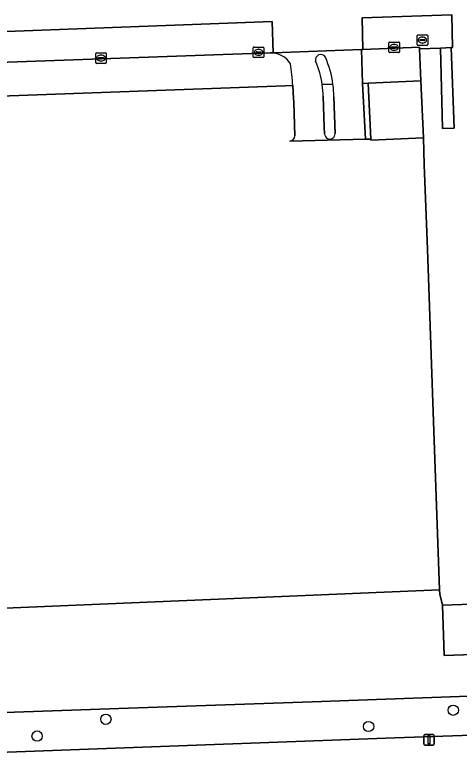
# Model space of a CAD drawing. Extents: x 160554 to 161248, y 385329 to 386506.
# Drawn here: x 160753.8 to 160796, y 386154.9 to 386225.1 of the extents above; entities that cross this region are included whole.
import ezdxf

# ---------------------------------------------------------------- set-up
doc = ezdxf.new("R2010")
doc.units = 0
for name, color, linetype in [('IMGEO_Berm_open', 7, 'Continuous'), ('IMGEO_Boom', 7, 'Continuous'), ('IMGEO_Groenvoorziening', 7, 'Continuous'), ('IMGEO_Hek', 7, 'Continuous'), ('IMGEO_Kolk', 7, 'Continuous'), ('IMGEO_Lichtmast', 7, 'Continuous'), ('IMGEO_Muur', 7, 'Continuous'), ('IMGEO_Pand', 7, 'Continuous'), ('IMGEO_Parkeervlak_open', 7, 'Continuous'), ('IMGEO_Rijbaan_lokaal_open', 7, 'Continuous'), ('IMGEO_Rioolput', 7, 'Continuous'), ('IMGEO_Verkeerseiland_open', 7, 'Continuous'), ('IMGEO_Voetpad_open', 7, 'Continuous')]:
    doc.layers.add(name, color=color, linetype=linetype)

msp = doc.modelspace()

# ---------------------------------------------------------------- linework, layer by layer
at = {"layer": 'IMGEO_Berm_open'}
msp.add_lwpolyline([(160787.361, 386218.579), (160786.807, 386218.562), (160787.082, 386213.25), (160787.588, 386213.276)], close=True, dxfattribs=at)
at = {"layer": 'IMGEO_Boom'}
for centre in [(160795.428, 386159.012), (160762.455, 386158.156), (160787.392, 386157.468), (160755.93, 386156.563)]:
    msp.add_circle(centre, 0.489, dxfattribs=at)
at = {"layer": 'IMGEO_Groenvoorziening'}
for points in [[(160792.229, 386221.834), (160792.222, 386222.006), (160786.851, 386221.782), (160786.712, 386221.776), (160786.807, 386218.562), (160787.361, 386218.579), (160792.355, 386218.793)], [(160794.399, 386168.989), (160794.138, 386170.04), (160794.118, 386170.439), (160723.622, 386167.47), (160724.009, 386157.799), (160763.692, 386159.181), (160782.019, 386159.806), (160844.077, 386162.049), (160843.811, 386168.506), (160842.778, 386168.479), (160842.913, 386165.993), (160842.214, 386165.969), (160840.617, 386165.909), (160807.319, 386164.664), (160794.57, 386164.199)]]:
    msp.add_lwpolyline(points, close=True, dxfattribs=at)
for points in [[(160778.056, 386221.448), (160778.037, 386221.447), (160721.107, 386219.448), (160712.878, 386219.159)], [(160711.93, 386218.961), (160712.04, 386215.898), (160755.928, 386217.488), (160763.779, 386217.764), (160771.628, 386218.043), (160779.482, 386218.337), (160780.094, 386218.358), (160780.199, 386218.361)], [(160844.143, 386160.452), (160844.077, 386162.049), (160782.019, 386159.806), (160763.692, 386159.181), (160724.009, 386157.799), (160724.019, 386157.55), (160724.032, 386157.224), (160724.098, 386155.988)], [(160726.584, 386154.051), (160789.885, 386156.386), (160804.496, 386156.913), (160804.459, 386158.413)]]:
    msp.add_lwpolyline(points, dxfattribs=at)
for centre, radius, start, end in [((160778.129, 386219.265), 2.184, 31.86574, 91.90911), ((160743.884, 386215.605), 36.42, 4.33988, 7.59403)]:
    msp.add_arc(centre, radius, start, end, dxfattribs=at)
at = {"layer": 'IMGEO_Hek'}
for points in [[(160782.019, 386159.806), (160844.077, 386162.049), (160847.845, 386162.186)], [(160724.009, 386157.799), (160763.692, 386159.181)]]:
    msp.add_lwpolyline(points, dxfattribs=at)
at = {"layer": 'IMGEO_Kolk'}
for p, q in [((160789.307, 386221.559), (160789.307, 386222.411)), ((160789.382, 386222.485), (160790.234, 386222.485)), ((160789.795, 386222.265), (160789.82, 386222.265)), ((160790.308, 386222.411), (160790.308, 386221.559)), ((160761.565, 386221.463), (160762.417, 386221.463)), ((160776.447, 386221.09), (160776.447, 386221.942)), ((160776.522, 386222.016), (160777.374, 386222.016)), ((160776.706, 386221.51), (160776.706, 386221.522)), ((160777.144, 386221.473), (160776.746, 386221.473)), ((160776.749, 386221.559), (160777.147, 386221.559)), ((160776.935, 386221.796), (160776.96, 386221.796)), ((160777.19, 386221.522), (160777.19, 386221.51)), ((160777.448, 386221.942), (160777.448, 386221.09)), ((160790.234, 386221.485), (160789.382, 386221.485)), ((160789.566, 386221.979), (160789.566, 386221.991)), ((160790.004, 386221.942), (160789.606, 386221.942)), ((160789.609, 386222.028), (160790.007, 386222.028)), ((160789.818, 386221.705), (160789.793, 386221.705)), ((160790.05, 386221.991), (160790.05, 386221.979)), ((160761.49, 386220.537), (160761.49, 386221.389)), ((160761.749, 386220.957), (160761.749, 386220.969)), ((160762.187, 386220.92), (160761.789, 386220.92)), ((160761.792, 386221.006), (160762.19, 386221.006)), ((160761.978, 386221.243), (160762.003, 386221.243)), ((160762.233, 386220.969), (160762.233, 386220.957)), ((160762.491, 386221.389), (160762.491, 386220.537)), ((160777.374, 386221.016), (160776.522, 386221.016)), ((160776.958, 386221.236), (160776.933, 386221.236)), ((160762.417, 386220.463), (160761.565, 386220.463)), ((160762.001, 386220.683), (160761.976, 386220.683))]:
    msp.add_line(p, q, dxfattribs=at)
for points in [[(160789.307, 386221.559), (160789.307, 386222.411)], [(160789.382, 386222.485), (160790.234, 386222.485)], [(160790.308, 386222.411), (160790.308, 386221.559)], [(160761.565, 386221.463), (160762.417, 386221.463)], [(160776.447, 386221.09), (160776.447, 386221.942)], [(160776.522, 386222.016), (160777.374, 386222.016)], [(160777.448, 386221.942), (160777.448, 386221.09)], [(160790.234, 386221.485), (160789.382, 386221.485)], [(160761.49, 386220.537), (160761.49, 386221.389)], [(160762.491, 386221.389), (160762.491, 386220.537)], [(160777.374, 386221.016), (160776.522, 386221.016)], [(160762.417, 386220.463), (160761.565, 386220.463)]]:
    msp.add_lwpolyline(points, dxfattribs=at)
for centre, radius, start, end in [((160789.384, 386222.409), 0.0765, 91.55205, 178.44795), ((160789.384, 386222.409), 0.0765, 91.55205, 178.44795), ((160790.232, 386222.409), 0.0765, 1.55205, 88.44795), ((160790.232, 386222.409), 0.0765, 1.55205, 88.44795), ((160761.567, 386221.387), 0.0765, 91.55205, 178.44795), ((160761.567, 386221.387), 0.0765, 91.55205, 178.44795), ((160762.415, 386221.387), 0.0765, 1.55205, 88.44795), ((160762.415, 386221.387), 0.0765, 1.55205, 88.44795), ((160776.524, 386221.94), 0.0765, 91.55205, 178.44795), ((160776.524, 386221.94), 0.0765, 91.55205, 178.44795), ((160776.746, 386221.519), 0.0403, 85.87752, 175.75265), ((160776.743, 386221.509), 0.0366, 178.93798, 274.71019), ((160777.147, 386221.516), 0.043, 264.86636, 352.45326), ((160777.151, 386221.521), 0.0386, 1.73085, 96.63898), ((160777.372, 386221.94), 0.0765, 1.55205, 88.44795), ((160777.372, 386221.94), 0.0765, 1.55205, 88.44795), ((160789.384, 386221.561), 0.0765, 181.55205, 268.44795), ((160789.384, 386221.561), 0.0765, 181.55205, 268.44795), ((160789.606, 386221.988), 0.0403, 85.87752, 175.75265), ((160789.603, 386221.978), 0.0366, 178.93798, 274.71019), ((160790.007, 386221.985), 0.043, 264.86636, 352.45326), ((160790.011, 386221.99), 0.0386, 1.73085, 96.63898), ((160790.232, 386221.561), 0.0765, 271.55205, 358.44795), ((160790.232, 386221.561), 0.0765, 271.55205, 358.44795), ((160761.789, 386220.966), 0.0403, 85.87752, 175.75265), ((160761.786, 386220.956), 0.0366, 178.93798, 274.71019), ((160762.19, 386220.963), 0.043, 264.86636, 352.45326), ((160762.194, 386220.968), 0.0386, 1.73085, 96.63898), ((160776.524, 386221.092), 0.0765, 181.55205, 268.44795), ((160776.524, 386221.092), 0.0765, 181.55205, 268.44795), ((160777.372, 386221.092), 0.0765, 271.55205, 358.44795), ((160777.372, 386221.092), 0.0765, 271.55205, 358.44795), ((160761.567, 386220.539), 0.0765, 181.55205, 268.44795), ((160761.567, 386220.539), 0.0765, 181.55205, 268.44795), ((160762.415, 386220.539), 0.0765, 271.55205, 358.44795), ((160762.415, 386220.539), 0.0765, 271.55205, 358.44795)]:
    msp.add_arc(centre, radius, start, end, dxfattribs=at)
for centre, major_axis, ratio, start_param, end_param in [((160789.794, 386221.985), (-0.387, 0.002), 0.722429, 4.712389, 7.853982), ((160789.819, 386221.985), (-0.39, 0.002), 0.717154, 1.570796, 4.712389), ((160776.934, 386221.516), (-0.387, 0.002), 0.722429, 4.712389, 7.853982), ((160776.959, 386221.516), (-0.39, 0.002), 0.717154, 1.570796, 4.712389), ((160761.977, 386220.963), (-0.387, 0.002), 0.722429, 4.712389, 7.853982), ((160762.002, 386220.963), (-0.39, 0.002), 0.717154, 1.570796, 4.712389)]:
    msp.add_ellipse(centre, major_axis=major_axis, ratio=ratio, start_param=start_param, end_param=end_param, dxfattribs=at)
at = {"layer": 'IMGEO_Lichtmast'}
for p, q in [((160792.62, 386155.793), (160792.62, 386156.593)), ((160792.62, 386156.593), (160792.62, 386155.793)), ((160792.72, 386156.693), (160793.51, 386156.693)), ((160793.51, 386156.693), (160792.72, 386156.693)), ((160793.61, 386156.593), (160793.61, 386155.793)), ((160793.61, 386155.793), (160793.61, 386156.593)), ((160793.51, 386155.693), (160792.72, 386155.693)), ((160792.72, 386155.693), (160793.51, 386155.693))]:
    msp.add_line(p, q, dxfattribs=at)
msp.add_lwpolyline([(160793.04, 386156.568), (160793.19, 386156.568), (160793.19, 386155.818), (160793.04, 386155.818), (160793.04, 386156.568)], dxfattribs=at)
for centre, start, end in [((160792.72, 386156.593), 90, 180), ((160792.72, 386156.593), 90, 180), ((160793.51, 386156.593), 0, 90), ((160793.51, 386156.593), 360, 90), ((160792.72, 386155.793), 180, 270), ((160792.72, 386155.793), 180, 270), ((160793.51, 386155.793), 270, 0), ((160793.51, 386155.793), 270, 0)]:
    msp.add_arc(centre, 0.1, start, end, dxfattribs=at)
at = {"layer": 'IMGEO_Muur'}
msp.add_lwpolyline([(160795.223, 386221.957), (160794.199, 386221.915), (160794.415, 386214.271), (160795.518, 386214.304)], close=True, dxfattribs=at)
at = {"layer": 'IMGEO_Pand'}
msp.add_lwpolyline([(160787.588, 386213.276), (160787.592, 386213.176), (160792.586, 386213.39), (160792.355, 386218.793), (160787.361, 386218.579)], close=True, dxfattribs=at)
at = {"layer": 'IMGEO_Parkeervlak_open'}
for points in [[(160780.387, 386213.574), (160780.285, 386216.767), (160780.273, 386217.127), (160780.199, 386218.361), (160780.094, 386218.358), (160779.482, 386218.337), (160771.628, 386218.043), (160763.779, 386217.764), (160755.928, 386217.488), (160712.04, 386215.898), (160713.797, 386167.123), (160715.001, 386167.164), (160714.963, 386168.172), (160718.471, 386168.288), (160718.821, 386168.302), (160722.065, 386168.468), (160723.579, 386168.531), (160723.622, 386167.47), (160794.118, 386170.439), (160793.543, 386186.429), (160792.965, 386202.81)], [(160792.965, 386202.81), (160792.678, 386210.81), (160792.586, 386213.39), (160787.592, 386213.176), (160787.588, 386213.276), (160787.082, 386213.25), (160779.907, 386213.08)]]:
    msp.add_lwpolyline(points, dxfattribs=at)
msp.add_lwpolyline([(160840.445, 386170.624), (160807.369, 386169.408), (160801.741, 386169.243), (160794.399, 386168.989), (160794.57, 386164.199), (160807.319, 386164.664), (160840.617, 386165.909)], close=True, dxfattribs=at)
msp.add_arc((160779.879, 386213.588), 0.509, 273.1997, 358.44729, dxfattribs=at)
at = {"layer": 'IMGEO_Rijbaan_lokaal_open'}
for points in [[(160720.99, 386222.294), (160778.244, 386224.449), (160778.327, 386221.458), (160786.712, 386221.776), (160786.851, 386221.782), (160786.789, 386224.799), (160795.279, 386225.078), (160795.361, 386221.963), (160795.223, 386221.957), (160795.518, 386214.304), (160794.415, 386214.271), (160794.199, 386221.915), (160792.229, 386221.834), (160792.355, 386218.793), (160792.586, 386213.39), (160792.678, 386210.81), (160792.965, 386202.81), (160793.543, 386186.429), (160794.118, 386170.439), (160794.138, 386170.04), (160794.399, 386168.989), (160801.741, 386169.243)], [(160786.807, 386218.562), (160786.712, 386221.776), (160778.327, 386221.458), (160778.056, 386221.448)], [(160779.907, 386213.08), (160787.082, 386213.25), (160786.807, 386218.562)], [(160780.199, 386218.361), (160780.273, 386217.127), (160780.285, 386216.767), (160780.387, 386213.574)], [(160783.209, 386213.757), (160783.187, 386214.406), (160783.086, 386217.334)], [(160784.095, 386217.298), (160784.208, 386213.791)]]:
    msp.add_lwpolyline(points, dxfattribs=at)
for centre, radius, start, end in [((160778.129, 386219.265), 2.184, 31.86574, 91.90911), ((160782.851, 386220.796), 0.51, 30.82221, 195.81321), ((160774.294, 386217.16), 9.803, 7.72064, 23.42377), ((160743.884, 386215.605), 36.42, 4.33988, 7.59403), ((160774.086, 386217.108), 9.004, 8.54651, 23.21418), ((160773.979, 386217.108), 9.11, 1.42216, 8.44617), ((160774.14, 386217.156), 9.956, 0.81652, 7.62404), ((160783.709, 386213.773), 0.5, 181.89002, 2.00849), ((160779.879, 386213.588), 0.509, 273.1997, 358.44729)]:
    msp.add_arc(centre, radius, start, end, dxfattribs=at)
at = {"layer": 'IMGEO_Rioolput'}
for p, q in [((160791.997, 386222.246), (160791.997, 386223.098)), ((160792.072, 386223.172), (160792.924, 386223.172)), ((160792.485, 386222.952), (160792.51, 386222.952)), ((160792.998, 386223.098), (160792.998, 386222.246)), ((160792.924, 386222.172), (160792.072, 386222.172)), ((160792.256, 386222.666), (160792.256, 386222.678)), ((160792.694, 386222.629), (160792.296, 386222.629)), ((160792.299, 386222.715), (160792.697, 386222.715)), ((160792.508, 386222.392), (160792.483, 386222.392)), ((160792.74, 386222.678), (160792.74, 386222.666))]:
    msp.add_line(p, q, dxfattribs=at)
for points in [[(160791.997, 386222.246), (160791.997, 386223.098)], [(160792.072, 386223.172), (160792.924, 386223.172)], [(160792.998, 386223.098), (160792.998, 386222.246)], [(160792.924, 386222.172), (160792.072, 386222.172)]]:
    msp.add_lwpolyline(points, dxfattribs=at)
for centre, radius, start, end in [((160792.074, 386223.096), 0.0765, 91.55205, 178.44795), ((160792.074, 386223.096), 0.0765, 91.55205, 178.44795), ((160792.922, 386223.096), 0.0765, 1.55205, 88.44795), ((160792.922, 386223.096), 0.0765, 1.55205, 88.44795), ((160792.074, 386222.248), 0.0765, 181.55205, 268.44795), ((160792.074, 386222.248), 0.0765, 181.55205, 268.44795), ((160792.296, 386222.675), 0.0403, 85.87752, 175.75265), ((160792.293, 386222.665), 0.0366, 178.93798, 274.71019), ((160792.697, 386222.672), 0.043, 264.86636, 352.45326), ((160792.701, 386222.677), 0.0386, 1.73085, 96.63898), ((160792.922, 386222.248), 0.0765, 271.55205, 358.44795), ((160792.922, 386222.248), 0.0765, 271.55205, 358.44795)]:
    msp.add_arc(centre, radius, start, end, dxfattribs=at)
for centre, major_axis, ratio, start_param, end_param in [((160792.484, 386222.672), (-0.387, 0.002), 0.722429, 4.712389, 7.853982), ((160792.509, 386222.672), (-0.39, 0.002), 0.717154, 1.570796, 4.712389)]:
    msp.add_ellipse(centre, major_axis=major_axis, ratio=ratio, start_param=start_param, end_param=end_param, dxfattribs=at)
at = {"layer": 'IMGEO_Verkeerseiland_open'}
for points in [[(160782.99, 386218.446), (160784.008, 386218.477)], [(160784.008, 386218.477), (160782.99, 386218.446)], [(160783.086, 386217.334), (160783.187, 386214.406), (160783.209, 386213.757)], [(160784.208, 386213.791), (160784.095, 386217.298)]]:
    msp.add_lwpolyline(points, dxfattribs=at)
for centre, radius, start, end in [((160782.851, 386220.796), 0.51, 30.82221, 195.81321), ((160774.294, 386217.16), 9.803, 7.72064, 23.42377), ((160774.086, 386217.108), 9.004, 8.54651, 23.21418), ((160773.979, 386217.108), 9.11, 1.42216, 8.44617), ((160774.14, 386217.156), 9.956, 0.81652, 7.62404), ((160783.709, 386213.773), 0.5, 181.89002, 2.00849)]:
    msp.add_arc(centre, radius, start, end, dxfattribs=at)
at = {"layer": 'IMGEO_Voetpad_open'}
for points in [[(160786.851, 386221.782), (160792.222, 386222.006), (160792.229, 386221.834), (160794.199, 386221.915), (160795.223, 386221.957), (160795.361, 386221.963), (160795.279, 386225.078), (160786.789, 386224.799)], [(160778.037, 386221.447), (160778.056, 386221.448), (160778.327, 386221.458), (160778.244, 386224.449), (160720.99, 386222.294), (160721.107, 386219.448)]]:
    msp.add_lwpolyline(points, close=True, dxfattribs=at)
msp.add_lwpolyline([(160842.227, 386158.315), (160814.477, 386157.284), (160814.421, 386158.783), (160804.459, 386158.413), (160804.496, 386156.913), (160789.885, 386156.386), (160726.584, 386154.051)], dxfattribs=at)

doc.saveas('drawing.dxf')
